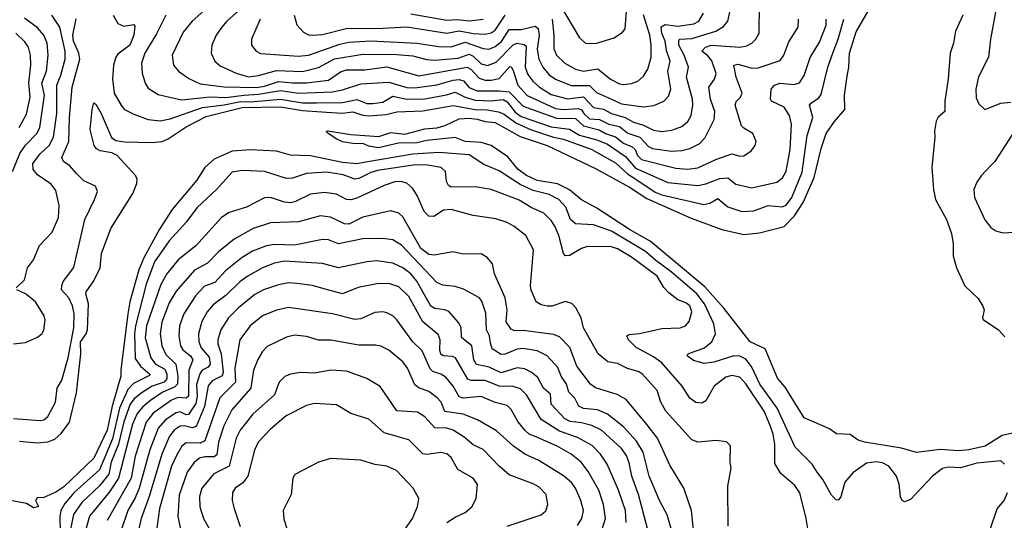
# Model space of a CAD drawing. Extents: x 1921360 to 2014538, y 768294 to 907744.
# Tile 287 of 412: x 1993275 to 1998183, y 848525 to 851022. Entities that reach past the tile are written whole.
import ezdxf

# ---------------------------------------------------------------- set-up
doc = ezdxf.new("R2010")
doc.units = 0

msp = doc.modelspace()

# ---------------------------------------------------------------- linework, layer by layer
at = {"layer": '0CON10XD'}
for points in [[(1998216.3, 851863.7), (1998145.3, 851854.7), (1998112.6, 851817.4), (1998103.4, 851765), (1998117.5, 851635), (1998121, 851575), (1998114.6, 851425), (1998140, 851275), (1998153.2, 851143.2), (1998113.5, 850925), (1998103.3, 850835), (1998053.7, 850736.3), (1998041.2, 850675), (1998042.3, 850632.3), (1998055, 850602.2), (1998085, 850574.7), (1998165, 850606.1), (1998215, 850611.1)], [(1994235.9, 851104.1), (1994134.6, 851015), (1994089.6, 850960.4), (1994034.7, 850845), (1994042.1, 850795), (1994066.9, 850765), (1994118.3, 850728.3), (1994175, 850702.7), (1994295, 850687.1), (1994455, 850684.2), (1994495, 850690.7), (1994565, 850713.7), (1994635, 850707.4), (1994705, 850706.9), (1994815, 850721), (1994875, 850761.2), (1994905, 850771.2), (1994995, 850772), (1995105, 850787.7), (1995265, 850742.7), (1995505, 850784.5), (1995524.5, 850774.5), (1995565, 850730.2), (1995595, 850719.8), (1995625, 850719.8), (1995665, 850729.5), (1995718.2, 850788.2), (1995725, 850787.3), (1995735, 850768.9), (1995757.3, 850695), (1995805, 850644.5), (1995945, 850579), (1995985, 850574.4), (1996059.7, 850579.7), (1996075, 850572.4), (1996087.6, 850555), (1996115, 850527.4), (1996165, 850523.6), (1996211.1, 850501.1), (1996265, 850488.6), (1996306.5, 850456.5), (1996365.7, 850435.7), (1996410.1, 850390.1), (1996429.8, 850379.8), (1996524.2, 850365.8), (1996575, 850369.8), (1996615, 850380), (1996665, 850404.7), (1996692.5, 850435), (1996736.4, 850523.6), (1996739.5, 850565), (1996718.5, 850625), (1996710.6, 850685), (1996738.8, 850725), (1996745.9, 850754.1), (1996725, 850816.2), (1996705, 850841.8), (1996674.6, 850865), (1996692.9, 850885), (1996722, 850895), (1996864.3, 850885.7), (1996899.1, 850890.9), (1996925, 850905.6), (1996944.4, 850925), (1996960, 850955), (1996962.7, 851095)], [(1994395, 851090.4), (1994308.2, 851015), (1994282.1, 850985), (1994254.6, 850945), (1994232.9, 850895), (1994229.5, 850855), (1994247.8, 850815), (1994275, 850792.7), (1994355, 850755.8), (1994415, 850737.9), (1994465, 850744), (1994555, 850768.3), (1994685, 850764.5), (1994765, 850783.9), (1994845, 850827.3), (1994985, 850850.4), (1995155, 850849.2), (1995235, 850841.9), (1995305, 850823.4), (1995345, 850819.7), (1995460.5, 850829.5), (1995515, 850849.7), (1995535, 850839.5), (1995575, 850802.4), (1995606.2, 850793.8), (1995650, 850810), (1995735, 850897.4), (1995755, 850905.2), (1995788.9, 850898.9), (1995799.2, 850889.2), (1995794.9, 850784.9), (1995808, 850748), (1995833.6, 850715), (1995865.9, 850685), (1995925, 850649.6), (1996005, 850627.8), (1996085, 850637.7), (1996134.9, 850584.9), (1996185, 850576.2), (1996225, 850553.6), (1996293.8, 850533.8), (1996335, 850510.6), (1996385, 850495.6), (1996435, 850471), (1996475, 850464.7), (1996525, 850470.9), (1996575, 850489.2), (1996605.6, 850514.4), (1996621.8, 850545), (1996630, 850595), (1996629.2, 850625), (1996599.3, 850735), (1996608.8, 850785), (1996587, 850845), (1996560.7, 850895), (1996560, 850920), (1996565, 850925.2), (1996625, 850928), (1996745.1, 850964.9), (1996782.6, 850987.4), (1996804.6, 851015), (1996824.7, 851105)], [(1995970.9, 851090.9), (1996065, 850930.8), (1996095, 850904.3), (1996145, 850902.9), (1996237.6, 850932.4), (1996279.5, 850960.5), (1996293, 850977), (1996299.7, 851065)], [(1993239, 850265), (1993275.8, 850355), (1993305, 850396), (1993363.1, 850456.9), (1993375.6, 850485), (1993398.6, 850645), (1993386.6, 850705), (1993409, 850765), (1993418.1, 850845), (1993412.3, 850905), (1993395.2, 850945.2), (1993365, 850981.6), (1993299.5, 851029.5)], [(1993257.5, 849685), (1993300, 849725), (1993314.6, 849785.4), (1993344.3, 849825), (1993373.6, 849896.4), (1993437.5, 849962.5), (1993468.8, 850035), (1993471.8, 850095), (1993455, 850170), (1993432.4, 850202.4), (1993365, 850248), (1993343.2, 850275), (1993341, 850305), (1993377.2, 850352.8), (1993423.2, 850395), (1993443.6, 850436.4), (1993461, 850555), (1993460.8, 850695), (1993481, 850745), (1993501.5, 850825), (1993501.5, 850865), (1993474.8, 850985), (1993435.4, 851045)], [(1993741, 851045), (1993765, 851002.7), (1993795, 850990.4), (1993845, 850998), (1993849.3, 850989.3), (1993844.6, 850945), (1993824, 850895), (1993765, 850850.7), (1993754.1, 850835), (1993743.8, 850795), (1993738.2, 850725), (1993746.1, 850655), (1993782.2, 850592.2), (1993797.8, 850575), (1993845, 850551.1), (1993915, 850524.8), (1993975, 850518.4), (1994025, 850527), (1994186.3, 850583.7), (1994295, 850596.7), (1994376.3, 850613.7), (1994425, 850612.5), (1994575, 850626.3), (1994685, 850607.5), (1994755, 850606.8), (1994885, 850608.3), (1994955, 850623.5), (1995005, 850604.5), (1995035, 850603.6), (1995085, 850611.5), (1995135, 850640.3), (1995205, 850626.5), (1995295, 850627.5), (1995402.6, 850647.4), (1995445, 850661.3), (1995495.5, 850635.5), (1995545, 850620.2), (1995625, 850617.4), (1995685, 850624.1), (1995705, 850612.6), (1995745, 850560.8), (1995775, 850538.9), (1995925, 850488.3), (1996015.6, 850475.6), (1996065, 850447), (1996152.3, 850422.3), (1996205, 850400.5), (1996295, 850340.2), (1996345, 850281.8), (1996505, 850210.7), (1996655, 850196), (1996695, 850202.9), (1996765, 850230.2), (1996805, 850233.4), (1996845, 850201.3), (1996925, 850183.3), (1997048.8, 850211.2), (1997076.8, 850233.2), (1997095, 850266.2), (1997115.8, 850375), (1997121.6, 850501.6), (1997111.2, 850545), (1997085.4, 850585), (1997022.2, 850615), (1997017.9, 850625), (1997020.6, 850675), (1997036.9, 850695), (1997063.8, 850705), (1997135, 850698.4), (1997162.6, 850707.4), (1997185, 850744.2), (1997215, 850834.2), (1997260.8, 850909.2), (1997294.7, 850994.7), (1997295.3, 851025)], [(1994003.9, 851045), (1993957.7, 850952.3), (1993899.4, 850855), (1993883.1, 850805), (1993885.4, 850755.4), (1993900, 850705), (1993915, 850680.8), (1993965, 850648.5), (1994081.8, 850621.8), (1994225, 850637), (1994303.3, 850633.3), (1994394.4, 850645.6), (1994465, 850650.2), (1994575, 850668.6), (1994665, 850655.1), (1994835, 850661.8), (1994885, 850671.7), (1994975, 850703), (1995115, 850710.4), (1995205, 850684.6), (1995245, 850682), (1995355, 850696.4), (1995435, 850720.9), (1995465, 850723.3), (1995487.7, 850717.7), (1995515, 850684.1), (1995555, 850666.5), (1995665, 850667.7), (1995715, 850661.7), (1995785, 850591.1), (1995950.9, 850530.9), (1996045, 850530), (1996085, 850492.2), (1996163.3, 850473.3), (1996195, 850454.1), (1996245, 850437.3), (1996285, 850405.8), (1996328.5, 850388.5), (1996342.2, 850375), (1996355, 850344.7), (1996375, 850324.5), (1996545, 850281.7), (1996603.5, 850276.5), (1996655, 850282.7), (1996745, 850324.2), (1996825, 850352.5), (1996865, 850341.8), (1996885, 850343.5), (1996921.7, 850368.3), (1996940.6, 850395), (1996945.6, 850415), (1996930, 850455), (1996885, 850480.4), (1996873.3, 850493.3), (1996840.4, 850595), (1996845.9, 850614.1), (1996868.2, 850635), (1996875.4, 850655), (1996846.2, 850735), (1996834.6, 850795), (1996855, 850800.3), (1996890.4, 850790.4), (1996925, 850781.1), (1996955, 850782.5), (1997065, 850818.9), (1997084.5, 850845), (1997107.9, 850912.1), (1997155.5, 850985), (1997156.4, 851025)], [(1994473.8, 851025), (1994430.6, 850925), (1994431.4, 850895), (1994454.3, 850865), (1994475, 850852.9), (1994665, 850840.2), (1994715, 850845.2), (1994870.8, 850899.2), (1994915, 850910.5), (1995025, 850916.2), (1995254.2, 850904.2), (1995365, 850888.1), (1995425, 850886.1), (1995495, 850909.4), (1995585, 850877.7), (1995614.8, 850875.2), (1995645, 850887.6), (1995677, 850913), (1995715, 850973.2), (1995775, 850973.6), (1995845, 850990), (1995858.8, 850978.8), (1995864.8, 850945), (1995855.2, 850875), (1995862.7, 850825), (1995882.9, 850785), (1995915, 850746.5), (1995945, 850726.2), (1996023.4, 850693.4), (1996114.6, 850694.6), (1996149.4, 850659.4), (1996225, 850626.5), (1996275, 850602.2), (1996385, 850587.6), (1996436.5, 850593.5), (1996485.6, 850615), (1996508.7, 850641.3), (1996520.8, 850675), (1996505.2, 850765), (1996517.5, 850815), (1996498.5, 850868.5), (1996491.6, 850915), (1996475.1, 850955), (1996473.1, 850986.9), (1996492.4, 850997.6), (1996555, 850989.5), (1996635, 851001), (1996660.4, 851015), (1996683.3, 851055)], [(1994643.9, 851043.9), (1994656.9, 850996.9), (1994689.9, 850959.9), (1994715, 850946.2), (1994734.1, 850944.1), (1994785, 850947.7), (1994902.3, 850977.7), (1995085, 850980.5), (1995205, 850986.7), (1995405, 850954.8), (1995465, 850965.7), (1995537.6, 850952.4), (1995595, 850950.4), (1995625, 850956.9), (1995645, 850969.6), (1995695, 851044.4)], [(1998225, 848960.2), (1998171.2, 848948.8), (1998086.5, 848895), (1998005, 848876.2), (1997955, 848872.1), (1997862.1, 848877.9), (1997745, 848863.3), (1997670, 848885), (1997485, 848914.5), (1997455, 848925.6), (1997415, 848952.9), (1997346.1, 848956.1), (1997311.7, 848981.7), (1997185, 849036), (1997089.8, 849189.8), (1997052.5, 849235), (1996990.2, 849380.2), (1996915.7, 849415), (1996783.9, 849583.9), (1996690.4, 849690.4), (1996418.1, 849918.1), (1996313.8, 849975), (1996151.8, 850081.8), (1996075, 850123.2), (1996015, 850174), (1995955, 850203.6), (1995855, 850220), (1995801.2, 850245), (1995760, 850275), (1995708.5, 850338.5), (1995624.6, 850394.6), (1995575, 850409.6), (1995495, 850414.2), (1995445, 850434.5), (1995305, 850419.6), (1995255, 850407.9), (1995163.3, 850406.7), (1995063.4, 850383.4), (1995015, 850391.1), (1994985, 850404.4), (1994945, 850402.5), (1994885, 850412.5), (1994856.7, 850426.7), (1994813.3, 850455), (1994803.3, 850465), (1994811.7, 850468.3), (1994925, 850450), (1995065, 850439.5), (1995125, 850459.2), (1995195, 850451.2), (1995295, 850477.3), (1995355, 850483.1), (1995395.3, 850494.7), (1995465, 850528.4), (1995515, 850531.6), (1995555, 850526.2), (1995595, 850514), (1995645, 850509.7), (1995769.4, 850439.4), (1995904.6, 850395), (1996145, 850279.8), (1996313.9, 850186.1), (1996400.8, 850130.8), (1996622.7, 850032.7), (1996775, 849975.4), (1996885, 849951.1), (1996961.7, 849958.3), (1997085, 849990.6), (1997136.7, 850043.3), (1997180, 850110), (1997234.8, 850235), (1997270, 850380), (1997295, 850454), (1997335.6, 850515), (1997387.1, 850575), (1997385.8, 850645.8), (1997399.8, 850739.8), (1997408.5, 850785), (1997410.3, 850855), (1997445, 850962), (1997504.3, 851065)], [(1995225, 851050.5), (1995405, 851019.7), (1995455, 851023.4), (1995515, 851016.5), (1995585, 851024.8)], [(1995928.9, 851025), (1995938.1, 850945), (1995937.1, 850877.1), (1995950, 850845), (1995992.9, 850805), (1996045, 850775.3), (1996084.8, 850764.8), (1996157.4, 850777.4), (1996219.5, 850725), (1996265, 850702), (1996285, 850699.3), (1996325, 850704), (1996355.8, 850715), (1996385, 850740), (1996405.4, 850775), (1996422.7, 850835), (1996423, 850895), (1996415.2, 850945), (1996385, 851045.6)], [(1997976.2, 851045), (1997938.6, 850965), (1997929.5, 850905), (1997912.7, 850855), (1997902.8, 850727.2), (1997885.9, 850615.9), (1997886.2, 850565), (1997853.6, 850536.4), (1997843.6, 850516.4), (1997833.8, 850466.2), (1997836.1, 850436.1), (1997820.6, 850285), (1997829.1, 850175), (1997839.4, 850125), (1997894.3, 850025), (1997918.9, 849955), (1997928.1, 849905), (1997928.1, 849845), (1997944, 849785), (1997986.2, 849695), (1998051.7, 849631.7), (1998075, 849593.3), (1998082, 849575), (1998073.3, 849535), (1998076.4, 849526.4), (1998153.3, 849475), (1998185, 849441.2)], [(1993245, 849033.1), (1993377.3, 849022.7), (1993395, 849026.2), (1993416.5, 849043.5), (1993454.6, 849115), (1993462.5, 849185), (1993485.2, 849224.8), (1993517.3, 849335), (1993544.8, 849485), (1993546.6, 849555), (1993538.1, 849595), (1993520, 849635), (1993483.8, 849675), (1993484.7, 849695.3), (1993492.9, 849717.1), (1993545, 849785.8), (1993599.3, 850025), (1993648.9, 850125), (1993662.5, 850165), (1993652.5, 850192.5), (1993595, 850219.1), (1993556.5, 850256.5), (1993525, 850294), (1993493.5, 850315), (1993485.3, 850335), (1993520.4, 850415), (1993523.5, 850535), (1993536.5, 850685), (1993575.2, 850825), (1993569.8, 850855), (1993543.6, 850915), (1993540.2, 850945), (1993556.2, 851026.2)], [(1993275, 848920.9), (1993362.2, 848912.2), (1993415, 848916.5), (1993449.8, 848930.2), (1993482.3, 848957.7), (1993523.6, 849015), (1993558.9, 849161.1), (1993581, 849355), (1993579.3, 849415), (1993607.1, 849455), (1993613, 849475), (1993617.6, 849605), (1993604.7, 849655), (1993607.2, 849665), (1993645, 849719.2), (1993676.4, 849785), (1993683.4, 849856.6), (1993730, 849980), (1993838.7, 850155), (1993859, 850205), (1993861.2, 850225), (1993854, 850244), (1993761, 850345), (1993735, 850358.3), (1993677.3, 850367.3), (1993658.3, 850378.3), (1993647.1, 850395), (1993627.1, 850475), (1993636.7, 850575), (1993645, 850606.7), (1993655, 850600), (1993681.1, 850555), (1993733.3, 850435), (1993755, 850418.8), (1993797.1, 850412.9), (1993935, 850408.8), (1993985, 850415.2), (1994015, 850428.1), (1994105, 850488), (1994205, 850539.2), (1994385, 850583.6), (1994575, 850587.6), (1994685, 850568.9), (1994805, 850561.3), (1994885, 850555.9), (1994935, 850562.5), (1994985, 850545.2), (1995015, 850542.4), (1995101.5, 850548.5), (1995155, 850562.3), (1995285, 850567.1), (1995435, 850593.3), (1995545, 850573.9), (1995605, 850572.5), (1995662.4, 850562.4), (1995690.4, 850550.4), (1995747.5, 850507.5), (1995820.9, 850475), (1995935, 850435.4), (1995986, 850426), (1996126.8, 850375), (1996245, 850307.8), (1996304.1, 850254.1), (1996346.7, 850226.7), (1996442.6, 850162.6), (1996475, 850149), (1996685, 850100.5), (1996715, 850106.3), (1996755, 850129.6), (1996805, 850089.2), (1996875, 850065.3), (1996935, 850069.5), (1997005, 850095.8), (1997075, 850088.8), (1997095, 850097.1), (1997123.3, 850135), (1997175, 850261.9), (1997199.5, 850445), (1997228.8, 850535), (1997211.8, 850595), (1997221.8, 850608.2), (1997258.1, 850631.9), (1997270.3, 850649.7), (1997303.3, 850785), (1997329.7, 850859.7), (1997355.2, 850925), (1997383.5, 851025)], [(1993272.5, 850485), (1993308.7, 850551.3), (1993327.8, 850635), (1993321.3, 850705), (1993331.1, 850795), (1993328.9, 850845), (1993318.8, 850885), (1993301.6, 850911.6), (1993256.7, 850955)], [(1998237.5, 850475), (1998134.5, 850315.5), (1998115.8, 850295), (1998066.4, 850243.6), (1998045, 850211.2), (1998031.4, 850175), (1998034.3, 850135), (1998085, 850023.8), (1998115.8, 849985.8), (1998139.7, 849969.7), (1998175, 849958.6), (1998235, 849962.9)], [(1998182.9, 848805), (1998165, 848821.9), (1998045, 848810.8), (1997965, 848788), (1997905, 848790), (1997875, 848784.5), (1997824.4, 848745), (1997715, 848630), (1997685, 848617.5), (1997673.6, 848623.6), (1997665, 848643.3), (1997658.1, 848705), (1997646, 848746), (1997606.2, 848795), (1997575, 848812.7), (1997545, 848817.5), (1997495, 848810.3), (1997427.9, 848762.1), (1997387.9, 848715), (1997367.3, 848642.7), (1997355, 848626.2), (1997345, 848628), (1997320.8, 848650.8), (1997278.6, 848728.6), (1997249.6, 848765), (1997225.2, 848805.2), (1997140.9, 848890.9), (1997050, 849085), (1996964.7, 849204.7), (1996922.3, 849292.3), (1996895, 849329.1), (1996865, 849344.3), (1996835, 849346.2), (1996735, 849313.9), (1996686.8, 849306.8), (1996633, 849323), (1996601.2, 849345), (1996606.2, 849355), (1996619.1, 849360.9), (1996685, 849383.2), (1996724.8, 849415.2), (1996743.7, 849455), (1996735.6, 849505), (1996687.9, 849605), (1996649.5, 849655), (1996522.3, 849765), (1996445, 849821), (1996395, 849865.7), (1996225, 849967.7), (1996135, 849998.7), (1996045, 850003.9), (1996021.1, 850025), (1995996.5, 850086.5), (1995962, 850125), (1995915, 850150.4), (1995835, 850170.4), (1995769.8, 850199.8), (1995665, 850268.4), (1995589.3, 850299.3), (1995515, 850347.5), (1995365, 850359.5), (1995235, 850350.6), (1994990.5, 850309.5), (1994955, 850303.2), (1994885, 850309.3), (1994725, 850343.2), (1994625, 850345.8), (1994555, 850365.6), (1994425, 850372.9), (1994335, 850366.5), (1994245, 850327.2), (1994198.6, 850285), (1994158.5, 850221.5), (1994035, 850076.3), (1993971.9, 849978.1), (1993893.9, 849835), (1993868.5, 849775), (1993824.7, 849615.3), (1993814.5, 849554.5), (1993779.2, 849275), (1993780, 849245), (1993736.4, 849095), (1993711.5, 848975), (1993644.7, 848835), (1993495, 848693.2), (1993455, 848666.2), (1993395, 848639.4), (1993361.9, 848638.1), (1993353.8, 848623.8), (1993370, 848595), (1993345, 848587.5), (1993309.2, 848609.2), (1993174.4, 848635)], [(1997202.9, 848485), (1997195.7, 848534.3), (1997163, 848663), (1997138.8, 848698.8), (1997068.3, 848758.3), (1997038.3, 848808.3), (1997039.3, 848905), (1997030.4, 848955), (1997015, 848997.8), (1996985, 849069.3), (1996895, 849205.4), (1996865, 849239.1), (1996825, 849247.4), (1996795, 849238.7), (1996736.9, 849195), (1996695, 849121.9), (1996675, 849110), (1996645, 849113.5), (1996614.7, 849134.7), (1996577.6, 849195), (1996475, 849310.8), (1996435, 849341.1), (1996347.7, 849387.7), (1996308.8, 849425), (1996302, 849445), (1996315, 849452.2), (1996365, 849456.9), (1996475, 849482.1), (1996567.5, 849485), (1996594.5, 849495.5), (1996612.6, 849517.4), (1996625.3, 849565), (1996615, 849594.4), (1996595, 849610.4), (1996554.7, 849624.7), (1996510.5, 849660.5), (1996486, 849686), (1996452.5, 849742.5), (1996325, 849837.7), (1996255, 849879.3), (1996225, 849890), (1996105, 849891.3), (1996075, 849881.1), (1996015, 849846.7), (1995995, 849844.3), (1995985, 849856), (1995962, 849945), (1995941.7, 849991.7), (1995925, 850020), (1995886.9, 850056.9), (1995824.8, 850084.8), (1995765, 850122.8), (1995625, 850175.3), (1995545, 850188), (1995425, 850187.5), (1995413.1, 850195), (1995403.1, 850215), (1995398.2, 850265), (1995375.7, 850285.7), (1995307.1, 850297.1), (1995248.7, 850298.7), (1995059.3, 850270.7), (1995025, 850260.6), (1994965, 850230.2), (1994945, 850227), (1994888.3, 850248.3), (1994805, 850260.9), (1994705, 850255.2), (1994635, 850232.4), (1994605, 850229.8), (1994494.7, 850265.3), (1994385, 850269.4), (1994335, 850261.1), (1994255.5, 850175), (1994160, 850085), (1994106.6, 850013.4), (1994021, 849919), (1993947, 849815), (1993906.2, 849703.8), (1993853, 849495), (1993847.1, 849455), (1993851.7, 849331.7), (1993877, 849295), (1993924.7, 849255), (1993922.6, 849247.4), (1993842.9, 849207.1), (1993815, 849177.7), (1993772.7, 849085), (1993737.6, 848932.4), (1993672.9, 848777.1), (1993547, 848665), (1993500.8, 848609.2), (1993481, 848575), (1993474.9, 848545.1), (1993476.6, 848465)], [(1996806.8, 848496.8), (1996804.2, 848695), (1996820.8, 848785), (1996815.8, 848815.8), (1996817.7, 848897.7), (1996797.5, 848917.5), (1996745.7, 848924.3), (1996655, 848915.5), (1996625, 848926.5), (1996495, 849069.1), (1996470, 849115), (1996452.9, 849172.9), (1996379.5, 849255), (1996358.2, 849268.2), (1996305, 849282.9), (1996255, 849306.7), (1996206.5, 849316.5), (1996157.8, 849355), (1996084.6, 849485), (1996074.5, 849535), (1996047.5, 849585), (1996026.4, 849606.4), (1995995, 849617.5), (1995927.1, 849592.9), (1995905, 849592.9), (1995875, 849599.5), (1995850, 849615), (1995824, 849674), (1995820.9, 849695), (1995835.5, 849875), (1995797.5, 849945), (1995740.4, 849990.4), (1995705, 850010.4), (1995648.7, 850028.7), (1995535, 850046.2), (1995425, 850075.9), (1995387.4, 850072.6), (1995339.2, 850040.8), (1995315, 850042.3), (1995291.6, 850065), (1995256.1, 850146.1), (1995232.6, 850182.6), (1995205, 850206.5), (1995175, 850215.9), (1995145, 850213.1), (1995091.4, 850195), (1994955, 850131.9), (1994925, 850123.6), (1994904.8, 850124.8), (1994855, 850152.2), (1994795, 850160), (1994725, 850151.8), (1994650, 850115), (1994625, 850108.9), (1994595, 850111.6), (1994525, 850134.7), (1994496, 850134), (1994405, 850087.1), (1994320.1, 850059.9), (1994280.5, 850035), (1994153.1, 849895), (1994065.3, 849825), (1994008.1, 849755), (1993979.3, 849700.7), (1993906.7, 849495), (1993901.2, 849435), (1993928.3, 849335), (1993951.9, 849305), (1993999.2, 849279.2), (1994008.2, 849255), (1994008.8, 849231.2), (1993994.8, 849215), (1993935.3, 849195), (1993881.2, 849158.8), (1993845, 849129.4), (1993826.2, 849105), (1993795, 849016), (1993768, 848905), (1993731.2, 848815), (1993719.3, 848755), (1993672.8, 848697.2), (1993585.1, 848614.9), (1993543.7, 848555), (1993521.6, 848448.4)], [(1996639.3, 848430.7), (1996623.6, 848573.6), (1996585.5, 848685), (1996515, 848800.8), (1996454.4, 848934.4), (1996402.2, 849002.2), (1996297.7, 849127.7), (1996253.1, 849153.1), (1996145, 849186.1), (1996120.4, 849205), (1996051.9, 849295), (1996017.1, 849387.1), (1995965, 849440.6), (1995935, 849452.4), (1995785, 849472), (1995740.8, 849470.8), (1995725, 849477.9), (1995700, 849515), (1995705.3, 849575), (1995694.2, 849635), (1995642, 849755), (1995632, 849805), (1995605, 849836.9), (1995575, 849854.4), (1995485, 849852.5), (1995434.5, 849864.5), (1995341.7, 849848.3), (1995315, 849851.2), (1995275, 849880.5), (1995245, 849934.4), (1995185, 850038.5), (1995165, 850057.1), (1995125, 850068.5), (1994985, 850037.9), (1994915, 850002.4), (1994895, 850003.6), (1994825, 850036.6), (1994775, 850043.5), (1994665, 850014.7), (1994525, 850009.4), (1994439.3, 849980.7), (1994345, 849927.3), (1994266.2, 849865), (1994211.5, 849808.5), (1994146.9, 849773.1), (1994055, 849667.5), (1994020.7, 849609.3), (1993983.6, 849513.6), (1993976.1, 849455), (1993984.4, 849395), (1994003.2, 849353.2), (1994053.4, 849305), (1994063.6, 849243.6), (1994062, 849205), (1994048.2, 849191.8), (1993985, 849163), (1993926.9, 849123.1), (1993888.5, 849091.5), (1993861.1, 849058.9), (1993838.5, 849005), (1993767.7, 848735), (1993722.9, 848667.1), (1993623.9, 848546.1), (1993587.4, 848415)], [(1996526.6, 848466.6), (1996502.4, 848552.4), (1996465, 848620.6), (1996412.5, 848745), (1996383, 848865), (1996349.9, 848919.9), (1996285, 848992.4), (1996205, 849054.2), (1996155, 849075.7), (1996085, 849083.9), (1996061.8, 849095), (1996042.5, 849135), (1996012.7, 849165), (1996001.1, 849205), (1995974.1, 849245), (1995957.7, 849287.7), (1995905, 849346), (1995855, 849370), (1995785, 849381.9), (1995755, 849378.4), (1995695, 849353.6), (1995675, 849352.5), (1995630.1, 849380.1), (1995621.5, 849408.5), (1995617.5, 849445), (1995601.8, 849475), (1995597.8, 849557.8), (1995578.3, 849618.3), (1995566.9, 849635), (1995487.6, 849677.6), (1995445, 849691.3), (1995385, 849698.2), (1995355, 849711.5), (1995178.3, 849898.3), (1995135, 849924.7), (1995085, 849930.6), (1994985, 849928.4), (1994865, 849903.6), (1994815, 849923.5), (1994785, 849926.6), (1994645, 849897.6), (1994545, 849900.8), (1994505, 849894.8), (1994435, 849867.9), (1994385, 849836.4), (1994300.5, 849769.5), (1994248.5, 849711.5), (1994196.6, 849693.4), (1994151.8, 849645), (1994093.6, 849555), (1994071.6, 849495), (1994068.3, 849445), (1994077.7, 849395), (1994089.2, 849375), (1994126.8, 849345), (1994138.9, 849325), (1994118.1, 849275), (1994117.3, 849145), (1994105, 849134.8), (1994065, 849137.7), (1994032.4, 849125), (1993940.8, 849059.2), (1993906.2, 849015), (1993851.7, 848845), (1993831.8, 848735), (1993711, 848525)], [(1996404.1, 848485), (1996359.1, 848655), (1996326.1, 848745), (1996312.3, 848812.3), (1996299, 848849), (1996275, 848883.4), (1996175, 848975.2), (1996127.6, 848997.6), (1996075, 849012.1), (1996018.6, 849018.6), (1995992.3, 849032.3), (1995924.8, 849104.8), (1995920.3, 849155), (1995886.6, 849185), (1995857.7, 849237.7), (1995824.4, 849264.4), (1995791, 849281), (1995755, 849285.7), (1995675, 849260.7), (1995615, 849288.5), (1995552.2, 849302.2), (1995539.4, 849325), (1995528.1, 849395), (1995477.6, 849437.6), (1995475, 849486.7), (1995462.7, 849512.7), (1995415, 849567.1), (1995395, 849575.4), (1995345, 849581.2), (1995325, 849593.4), (1995255, 849717.6), (1995225, 849755.2), (1995185.4, 849785), (1995135, 849808.1), (1995055, 849819.7), (1995005, 849815.3), (1994865, 849784.1), (1994785, 849805.8), (1994595, 849817.3), (1994545, 849807.1), (1994485, 849784.7), (1994408.9, 849741.1), (1994373.2, 849715), (1994305, 849648.4), (1994239.7, 849600.3), (1994210.6, 849565), (1994183.6, 849516.4), (1994166.3, 849455), (1994168.6, 849415), (1994180.4, 849385), (1994219.3, 849339.3), (1994225.5, 849305), (1994215, 849289.8), (1994185, 849274.2), (1994173.3, 849256.7), (1994156.4, 849203.6), (1994160.4, 849145), (1994152.8, 849107.2), (1994117.1, 849052.9), (1994105, 849052.3), (1994075, 849065.9), (1994055, 849061.5), (1994002.8, 849027.2), (1993965.2, 848985), (1993923.7, 848876.3), (1993871.1, 848685), (1993851.6, 848638.4), (1993814.4, 848575), (1993779, 848471)], [(1996298, 848515), (1996295.2, 848575), (1996260.5, 848675), (1996204, 848805), (1996170.7, 848855), (1996128.7, 848898.7), (1996055, 848938), (1995965, 848969.5), (1995875, 849028.2), (1995801.7, 849151.7), (1995770.7, 849180.7), (1995735, 849192.2), (1995664.9, 849194.9), (1995595, 849221.9), (1995525, 849222.2), (1995509.4, 849229.4), (1995447.1, 849335), (1995432, 849342), (1995386.3, 849346.3), (1995375, 849353.6), (1995369.6, 849375), (1995371.2, 849425), (1995361.8, 849451.8), (1995285, 849516), (1995215, 849641.5), (1995165, 849689.4), (1995115, 849706.5), (1995054.7, 849705.3), (1994962.8, 849687.2), (1994885, 849655.3), (1994798.2, 849678.2), (1994735, 849696.6), (1994657, 849707), (1994615, 849709.3), (1994565, 849700), (1994490, 849675), (1994447.9, 849652.1), (1994365.4, 849585), (1994316.8, 849535), (1994277.1, 849475), (1994262.7, 849425), (1994263.3, 849405), (1994280.2, 849355), (1994288.8, 849265), (1994285, 849245.5), (1994235, 849221.6), (1994214.4, 849195.6), (1994196.6, 849093.4), (1994155, 848993.2), (1994135, 848986.1), (1994095, 848997), (1994075, 848995.2), (1994045, 848975.2), (1994022.7, 848945), (1993983.1, 848855), (1993921.3, 848645), (1993880.4, 848535), (1993862.5, 848455)], [(1993245, 849405.6), (1993305, 849411.4), (1993365, 849438), (1993386.2, 849455), (1993395.8, 849474.2), (1993402, 849525), (1993397.5, 849545), (1993354.4, 849615), (1993305, 849654.6), (1993261.4, 849675)], [(1996178, 848482), (1996194.7, 848535), (1996185.2, 848605), (1996162.4, 848675), (1996109.2, 848769.2), (1996073.2, 848815), (1996023.6, 848855), (1995953.5, 848895), (1995840.6, 848945), (1995815, 848955.8), (1995795, 848973.2), (1995758.7, 849018.7), (1995725, 849077.8), (1995705, 849098.5), (1995645, 849112.8), (1995575, 849143.3), (1995485, 849134.8), (1995465, 849141.3), (1995435, 849194.6), (1995398.8, 849238.8), (1995375, 849254.7), (1995335, 849268.4), (1995321, 849281), (1995281.2, 849371.2), (1995235.4, 849415), (1995155, 849525.6), (1995134.7, 849544.7), (1995105, 849560), (1995085, 849565.4), (1995045, 849561.2), (1994975, 849530), (1994945, 849526.6), (1994835, 849555.8), (1994615, 849587.2), (1994555.9, 849574.1), (1994485.8, 849545.8), (1994423.8, 849495), (1994372, 849425), (1994347.4, 849285), (1994350.6, 849215), (1994273.4, 849136.6), (1994197.4, 848922.6), (1994175, 848910.7), (1994105, 848911.2), (1994084.2, 848895), (1994058.3, 848851.7), (1994032.6, 848795), (1993972.5, 848585), (1993957.7, 848475)], [(1996055, 848500), (1996076.8, 848535), (1996085.3, 848575), (1996072.7, 848625), (1996046.1, 848685), (1996025, 848714.5), (1995985, 848747.7), (1995863.4, 848823.4), (1995792.5, 848855), (1995736, 848896), (1995652, 848972), (1995557.3, 849027.3), (1995486, 849055), (1995395, 849068.8), (1995375.5, 849115.5), (1995356.5, 849136.5), (1995315, 849167.5), (1995265, 849186.2), (1995245, 849201.1), (1995208.7, 849285), (1995185.6, 849315.6), (1995115, 849373.8), (1995075, 849393.8), (1995049.1, 849399.1), (1994965, 849398.7), (1994826.3, 849423.7), (1994765, 849424.6), (1994705, 849442.9), (1994645, 849449.2), (1994605, 849438.2), (1994508.5, 849391.5), (1994485, 849367.1), (1994462.7, 849327.3), (1994441.2, 849275), (1994427.9, 849185), (1994333.4, 849076.6), (1994292.6, 848997.4), (1994266.3, 848915), (1994257.4, 848852.6), (1994245, 848842.8), (1994197.7, 848842.3), (1994171.8, 848835), (1994145, 848814.6), (1994109.5, 848765), (1994069.5, 848650.5), (1994064.1, 848545), (1994078.2, 848475)], [(1995705, 848496.2), (1995875, 848552.3), (1995897.9, 848572.1), (1995907.5, 848605), (1995899.1, 848655), (1995865, 848690), (1995835, 848707.3), (1995715, 848752.5), (1995665, 848795.4), (1995585, 848878.7), (1995535, 848901.8), (1995490.8, 848940.8), (1995435, 848975.3), (1995405, 848984.7), (1995345, 848987.3), (1995295, 849041.2), (1995258, 849065), (1995155, 849071.8), (1995072.5, 849192.5), (1995005, 849233.1), (1994905, 849268.8), (1994826.1, 849273.9), (1994745, 849260), (1994675, 849263.1), (1994625, 849254.6), (1994597, 849243), (1994569.1, 849215), (1994545, 849151.5), (1994437.3, 849055), (1994375, 848974.5), (1994354.3, 848935), (1994318.8, 848795), (1994242.2, 848757.8), (1994183.3, 848685), (1994172, 848645), (1994173, 848593), (1994192, 848535), (1994219.3, 848485)], [(1995404.4, 848515), (1995445, 848541.8), (1995496, 848565), (1995528.1, 848591.9), (1995550, 848635), (1995556.6, 848703.4), (1995535, 848735.7), (1995459.5, 848779.5), (1995425, 848838.9), (1995405, 848857.1), (1995375, 848863.8), (1995305, 848853.8), (1995285, 848857.1), (1995215, 848926.9), (1995091.3, 848961.3), (1995015, 849030), (1994925, 849057.8), (1994855, 849100.6), (1994745, 849107.5), (1994705, 849097.8), (1994603.7, 849046.3), (1994525, 848980.5), (1994464.3, 848915.7), (1994445.3, 848875), (1994412.5, 848745), (1994387.1, 848712.9), (1994348.6, 848685), (1994336.5, 848665), (1994334.6, 848625), (1994345, 848584), (1994374.6, 848494.6)], [(1995192.2, 848475), (1995233.5, 848535), (1995257.8, 848595), (1995264.4, 848635), (1995236.7, 848685), (1995153.9, 848773.9), (1995105, 848795.5), (1995045, 848804.4), (1994975, 848825.7), (1994825, 848834.2), (1994764.1, 848815.9), (1994646.1, 848753.9), (1994636.2, 848735), (1994628, 848655), (1994588.8, 848575), (1994591.2, 848531.2), (1994607.5, 848485)], [(1998114.4, 848485), (1998147.4, 848582.6), (1998181.4, 848625), (1998198.6, 848665)]]:
    msp.add_lwpolyline(points, dxfattribs=at)

doc.saveas('drawing.dxf')
